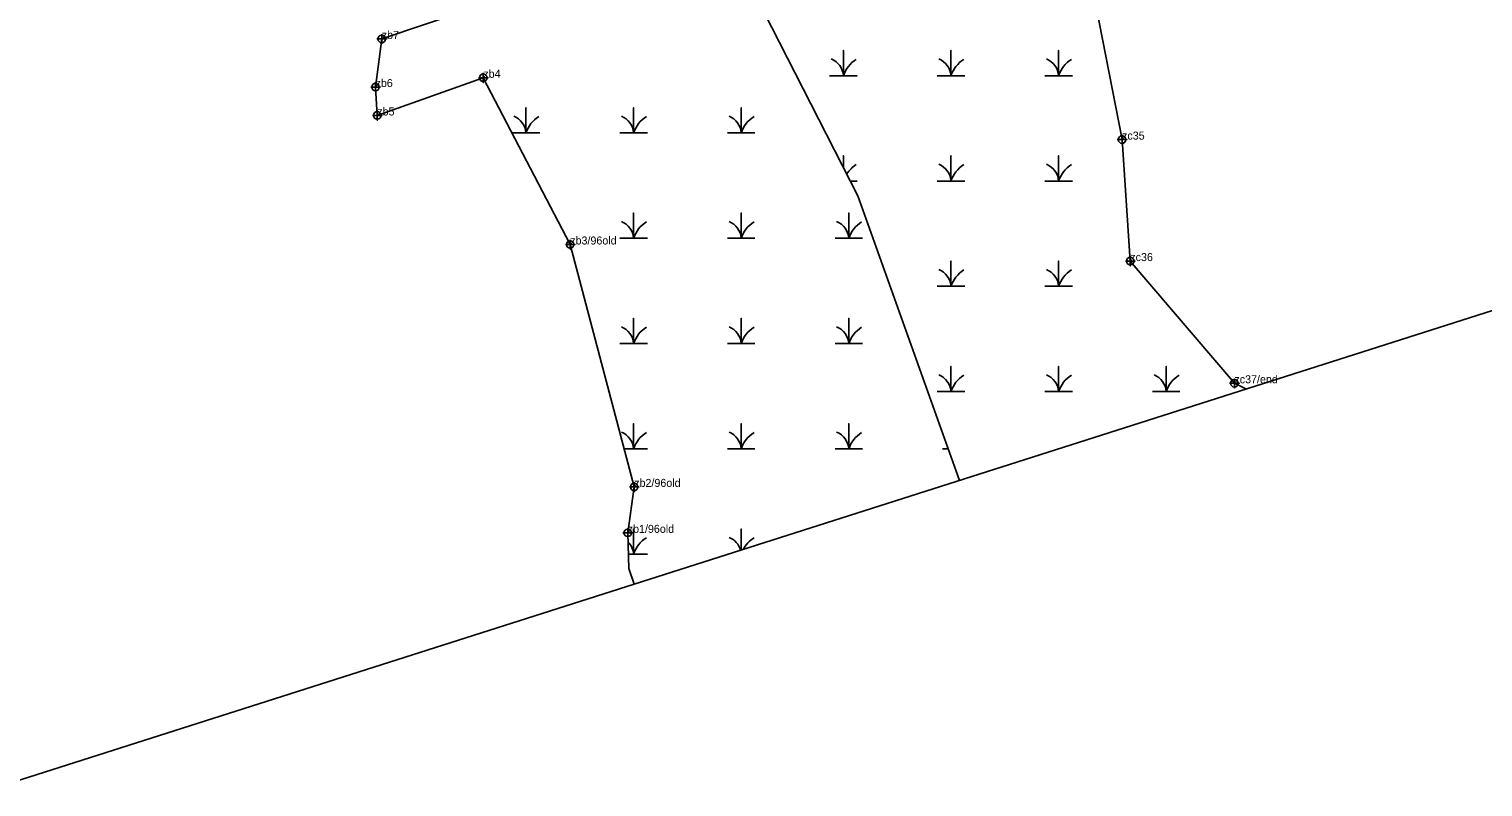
# Model space of a CAD drawing. Extents: x 2071991 to 2268989, y 436479 to 469629.
# Drawn here: x 2251993 to 2252901, y 437715 to 438188 of the extents above; entities that cross this region are included whole.
import ezdxf

# ---------------------------------------------------------------- set-up
doc = ezdxf.new("R2010")
doc.units = 0
for name, color, linetype in [('approx_PSA', 7, 'Continuous'), ('Exist Environmental Wetland Boundary', 7, 'Continuous'), ('Exist Environmental Wetland Boundary Cogo Comment', 7, 'Continuous'), ('Exist Environmental Wetland Boundary Cogo Point CELL', 7, 'Continuous'), ('Exist Hydro Jurisdictional Stream or Body of Water NEU Mitigable', 7, 'Continuous'), ('Exist Hydro Swamp or Marsh', 7, 'Continuous')]:
    doc.layers.add(name, color=color, linetype=linetype)

msp = doc.modelspace()

# ---------------------------------------------------------------- linework, layer by layer
at = {"layer": 'approx_PSA'}
msp.add_line((2253448.14, 438185), (2251973.51, 437714.84), dxfattribs=at)
at = {"layer": 'Exist Environmental Wetland Boundary'}
for points in [[(2252702.34, 438698.78), (2252666.6, 438658.16), (2252617.07, 438534.58), (2252572.12, 438523.42), (2252588.63, 438438.61), (2252585.9, 438374.2), (2252634.63, 438313.22), (2252652.92, 438234.16), (2252675.4, 438119.23), (2252680.55, 438043.34), (2252745.58, 437967.01), (2252753.12, 437963.41)], [(2252129.61, 438370.68), (2252087.24, 438326.64), (2252231.67, 438292.27), (2252265.76, 438199.96), (2252213.02, 438182.13), (2252209.12, 438152.05), (2252210.2, 438134.32), (2252276.43, 438157.85), (2252330.72, 438053.7), (2252370.68, 437902.26), (2252366.64, 437873.55), (2252367.26, 437851.27), (2252370.7, 437841.48)]]:
    msp.add_lwpolyline(points, dxfattribs=at)
at = {"layer": 'Exist Environmental Wetland Boundary Cogo Point CELL'}
for points in [[(2252213.02, 438185.13), (2252213.02, 438179.13), (2252213.02, 438182.13), (2252216.02, 438182.13), (2252210.02, 438182.13)], [(2252209.12, 438155.05), (2252209.12, 438149.05), (2252209.12, 438152.05), (2252212.12, 438152.05), (2252206.12, 438152.05)], [(2252276.43, 438160.85), (2252276.43, 438154.85), (2252276.43, 438157.85), (2252279.43, 438157.85), (2252273.43, 438157.85)], [(2252210.2, 438137.32), (2252210.2, 438131.32), (2252210.2, 438134.32), (2252213.2, 438134.32), (2252207.2, 438134.32)], [(2252675.4, 438122.23), (2252675.4, 438116.23), (2252675.4, 438119.23), (2252678.4, 438119.23), (2252672.4, 438119.23)], [(2252330.72, 438056.7), (2252330.72, 438050.7), (2252330.72, 438053.7), (2252333.72, 438053.7), (2252327.72, 438053.7)], [(2252680.55, 438046.34), (2252680.55, 438040.34), (2252680.55, 438043.34), (2252683.55, 438043.34), (2252677.55, 438043.34)], [(2252745.58, 437970.01), (2252745.58, 437964.01), (2252745.58, 437967.01), (2252748.58, 437967.01), (2252742.58, 437967.01)], [(2252370.68, 437905.26), (2252370.68, 437899.26), (2252370.68, 437902.26), (2252373.68, 437902.26), (2252367.68, 437902.26)], [(2252366.64, 437876.55), (2252366.64, 437870.55), (2252366.64, 437873.55), (2252369.64, 437873.55), (2252363.64, 437873.55)]]:
    msp.add_lwpolyline(points, dxfattribs=at)
for centre in [(2252213.02, 438182.13), (2252209.12, 438152.05), (2252276.43, 438157.85), (2252210.2, 438134.32), (2252675.4, 438119.23), (2252330.72, 438053.7), (2252680.55, 438043.34), (2252745.58, 437967.01), (2252370.68, 437902.26), (2252366.64, 437873.55)]:
    msp.add_circle(centre, 2.34, dxfattribs=at)
at = {"layer": 'Exist Hydro Jurisdictional Stream or Body of Water NEU Mitigable'}
for p, q in [((2252369.23, 438360.31), (2252510.45, 438084.11)), ((2252510.45, 438084.11), (2252573.92, 437906.27))]:
    msp.add_line(p, q, dxfattribs=at)
at = {"layer": 'Exist Hydro Swamp or Marsh'}
for p, q in [((2252505.72, 438093.36), (2252509.96, 438093.36)), ((2252563.32, 437926.04), (2252566.86, 437926.04)), ((2252428.91, 437860.26), (2252429.6, 437860.26))]:
    msp.add_line(p, q, dxfattribs=at)
for points in [[(2252492.76, 438159.14), (2252501.36, 438159.14), (2252501.36, 438174.92), (2252501.36, 438159.14), (2252509.96, 438159.14)], [(2252559.96, 438159.14), (2252568.56, 438159.14), (2252568.56, 438174.92), (2252568.56, 438159.14), (2252577.16, 438159.14)], [(2252627.16, 438159.14), (2252635.76, 438159.14), (2252635.76, 438174.92), (2252635.76, 438159.14), (2252644.37, 438159.14)], [(2252294.51, 438123.38), (2252303.11, 438123.38), (2252303.11, 438139.16), (2252303.11, 438123.38), (2252311.71, 438123.38)], [(2252361.71, 438123.38), (2252370.31, 438123.38), (2252370.31, 438139.16), (2252370.31, 438123.38), (2252378.91, 438123.38)], [(2252428.91, 438123.38), (2252437.52, 438123.38), (2252437.52, 438139.16), (2252437.52, 438123.38), (2252446.12, 438123.38)], [(2252501.36, 438101.89), (2252501.36, 438109.14), (2252501.36, 438101.89)], [(2252559.96, 438093.36), (2252568.56, 438093.36), (2252568.56, 438109.14), (2252568.56, 438093.36), (2252577.16, 438093.36)], [(2252627.16, 438093.36), (2252635.76, 438093.36), (2252635.76, 438109.14), (2252635.76, 438093.36), (2252644.37, 438093.36)], [(2252361.71, 438057.6), (2252370.31, 438057.6), (2252370.31, 438073.38), (2252370.31, 438057.6), (2252378.91, 438057.6)], [(2252428.91, 438057.6), (2252437.52, 438057.6), (2252437.52, 438073.38), (2252437.52, 438057.6), (2252446.12, 438057.6)], [(2252496.12, 438057.6), (2252504.72, 438057.6), (2252504.72, 438073.38), (2252504.72, 438057.6), (2252513.32, 438057.6)], [(2252559.96, 438027.58), (2252568.56, 438027.58), (2252568.56, 438043.36), (2252568.56, 438027.58), (2252577.16, 438027.58)], [(2252627.16, 438027.58), (2252635.76, 438027.58), (2252635.76, 438043.36), (2252635.76, 438027.58), (2252644.37, 438027.58)], [(2252361.71, 437991.82), (2252370.31, 437991.82), (2252370.31, 438007.6), (2252370.31, 437991.82), (2252378.91, 437991.82)], [(2252428.91, 437991.82), (2252437.52, 437991.82), (2252437.52, 438007.6), (2252437.52, 437991.82), (2252446.12, 437991.82)], [(2252496.12, 437991.82), (2252504.72, 437991.82), (2252504.72, 438007.6), (2252504.72, 437991.82), (2252513.32, 437991.82)], [(2252559.96, 437961.8), (2252568.56, 437961.8), (2252568.56, 437977.58), (2252568.56, 437961.8), (2252577.16, 437961.8)], [(2252627.16, 437961.8), (2252635.76, 437961.8), (2252635.76, 437977.58), (2252635.76, 437961.8), (2252644.37, 437961.8)], [(2252694.37, 437961.8), (2252702.97, 437961.8), (2252702.97, 437977.58), (2252702.97, 437961.8), (2252711.57, 437961.8)], [(2252364.4, 437926.04), (2252370.31, 437926.04), (2252370.31, 437941.82), (2252370.31, 437926.04), (2252378.91, 437926.04)], [(2252428.91, 437926.04), (2252437.52, 437926.04), (2252437.52, 437941.82), (2252437.52, 437926.04), (2252446.12, 437926.04)], [(2252496.12, 437926.04), (2252504.72, 437926.04), (2252504.72, 437941.82), (2252504.72, 437926.04), (2252513.32, 437926.04)], [(2252367.01, 437860.26), (2252370.31, 437860.26), (2252370.31, 437876.04), (2252370.31, 437860.26), (2252378.91, 437860.26)], [(2252437.52, 437862.78), (2252437.52, 437876.04), (2252437.52, 437862.78)]]:
    msp.add_lwpolyline(points, dxfattribs=at)
for centre, radius, start, end in [((2252489.09, 438158.26), 12.3, 4.14034, 67.53497), ((2252519.6, 438153.08), 19.22, 122.12745, 161.62219), ((2252556.3, 438158.26), 12.3, 4.14034, 67.53497), ((2252586.8, 438153.08), 19.22, 122.12745, 161.62219), ((2252623.5, 438158.26), 12.3, 4.14034, 67.53497), ((2252654.01, 438153.08), 19.22, 122.12745, 161.62219), ((2252290.84, 438122.49), 12.3, 4.14034, 67.53497), ((2252321.35, 438117.32), 19.22, 122.12745, 161.62219), ((2252358.05, 438122.49), 12.3, 4.14034, 67.53497), ((2252388.55, 438117.32), 19.22, 122.12745, 161.62219), ((2252425.25, 438122.49), 12.3, 4.14034, 67.53497), ((2252455.76, 438117.32), 19.22, 122.12745, 161.62219), ((2252519.6, 438087.3), 19.22, 122.12745, 147.04915), ((2252556.3, 438092.48), 12.3, 4.14034, 67.53497), ((2252586.8, 438087.3), 19.22, 122.12745, 161.62219), ((2252623.5, 438092.48), 12.3, 4.14034, 67.53497), ((2252654.01, 438087.3), 19.22, 122.12745, 161.62219), ((2252358.05, 438056.71), 12.3, 4.14034, 67.53497), ((2252388.55, 438051.54), 19.22, 122.12745, 161.62219), ((2252425.25, 438056.71), 12.3, 4.14034, 67.53497), ((2252455.76, 438051.54), 19.22, 122.12745, 161.62219), ((2252492.45, 438056.71), 12.3, 4.14034, 67.53497), ((2252522.96, 438051.54), 19.22, 122.12745, 161.62219), ((2252556.3, 438026.69), 12.3, 4.14034, 67.53497), ((2252586.8, 438021.52), 19.22, 122.12745, 161.62219), ((2252623.5, 438026.69), 12.3, 4.14034, 67.53497), ((2252654.01, 438021.52), 19.22, 122.12745, 161.62219), ((2252358.05, 437990.93), 12.3, 4.14034, 67.53497), ((2252388.55, 437985.76), 19.22, 122.12745, 161.62219), ((2252425.25, 437990.93), 12.3, 4.14034, 67.53497), ((2252455.76, 437985.76), 19.22, 122.12745, 161.62219), ((2252492.45, 437990.93), 12.3, 4.14034, 67.53497), ((2252522.96, 437985.76), 19.22, 122.12745, 161.62219), ((2252556.3, 437960.91), 12.3, 4.14034, 67.53497), ((2252586.8, 437955.74), 19.22, 122.12745, 161.62219), ((2252623.5, 437960.91), 12.3, 4.14034, 67.53497), ((2252654.01, 437955.74), 19.22, 122.12745, 161.62219), ((2252690.7, 437960.91), 12.3, 4.14034, 67.53497), ((2252721.21, 437955.74), 19.22, 122.12745, 161.62219), ((2252358.05, 437925.15), 12.3, 4.14034, 67.53497), ((2252388.55, 437919.98), 19.22, 122.12745, 161.62219), ((2252425.25, 437925.15), 12.3, 4.14034, 67.53497), ((2252455.76, 437919.98), 19.22, 122.12745, 161.62219), ((2252492.45, 437925.15), 12.3, 4.14034, 67.53497), ((2252522.96, 437919.98), 19.22, 122.12745, 161.62219), ((2252358.05, 437859.37), 12.3, 4.14034, 44.67044), ((2252388.55, 437854.2), 19.22, 122.12745, 161.62219), ((2252425.25, 437859.37), 12.3, 15.46044, 67.53497), ((2252455.76, 437854.2), 19.22, 122.12745, 152.15014)]:
    msp.add_arc(centre, radius, start, end, dxfattribs=at)

# ---------------------------------------------------------------- texts
at = {"layer": 'Exist Environmental Wetland Boundary Cogo Comment'}
for s, p in [('zb7', (2252213.02, 438182.13)), ('zb4', (2252276.43, 438157.85)), ('zb6', (2252209.12, 438152.05)), ('zb5', (2252210.2, 438134.32)), ('zc35', (2252675.4, 438119.23)), ('zb3/96old', (2252330.72, 438053.7)), ('zc36', (2252680.55, 438043.34)), ('zc37/end', (2252745.58, 437967.01)), ('zb2/96old', (2252370.68, 437902.26)), ('zb1/96old', (2252366.64, 437873.55))]:
    msp.add_text(s, height=5, dxfattribs=at).set_placement(p)

doc.saveas('drawing.dxf')
